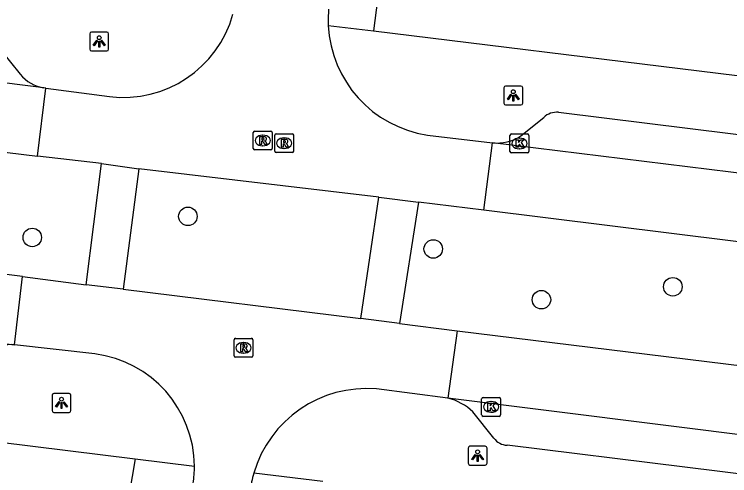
# Model space of a CAD drawing. Extents: x 158087 to 159494, y 382905 to 383981.
# Drawn here: x 158440.46 to 158478.26, y 383380.92 to 383405.29 of the extents above; entities that cross this region are included whole.
import ezdxf

# ---------------------------------------------------------------- set-up
doc = ezdxf.new("R2010")
doc.units = 0
for name, color, linetype in [('IMGEO_Boom', 7, 'Continuous'), ('IMGEO_Kolk', 7, 'Continuous'), ('IMGEO_Lichtpunt', 7, 'Continuous'), ('IMGEO_Rijbaan_lokaal_gesloten', 7, 'Continuous'), ('IMGEO_Rijbaan_lokaal_open', 7, 'Continuous'), ('IMGEO_Rioolput', 7, 'Continuous'), ('IMGEO_Voetpad_open', 7, 'Continuous')]:
    doc.layers.add(name, color=color, linetype=linetype)

msp = doc.modelspace()

# ---------------------------------------------------------------- linework, layer by layer
at = {"layer": 'IMGEO_Boom'}
for centre in [(158449.632, 383394.616), (158441.408, 383393.503), (158462.594, 383392.896), (158475.255, 383390.899), (158468.313, 383390.217)]:
    msp.add_circle(centre, 0.489, dxfattribs=at)
at = {"layer": 'IMGEO_Kolk'}
for p, q in [((158466.649, 383398.043), (158466.649, 383398.895)), ((158466.724, 383398.969), (158467.576, 383398.969)), ((158467.137, 383398.749), (158467.162, 383398.749)), ((158467.65, 383398.895), (158467.65, 383398.043)), ((158467.576, 383397.969), (158466.724, 383397.969)), ((158467.16, 383398.189), (158467.135, 383398.189)), ((158465.229, 383385.054), (158466.081, 383385.054)), ((158465.154, 383384.128), (158465.154, 383384.98)), ((158465.642, 383384.834), (158465.667, 383384.834)), ((158466.155, 383384.98), (158466.155, 383384.128)), ((158465.665, 383384.274), (158465.64, 383384.274)), ((158466.081, 383384.054), (158465.229, 383384.054))]:
    msp.add_line(p, q, dxfattribs=at)
for points in [[(158466.649, 383398.043), (158466.649, 383398.895)], [(158466.724, 383398.969), (158467.576, 383398.969)], [(158466.97, 383398.669), (158467.093, 383398.669), (158467.093, 383398.518), (158467.223, 383398.669), (158467.387, 383398.669), (158467.241, 383398.518), (158467.394, 383398.269), (158467.242, 383398.269), (158467.157, 383398.433), (158467.093, 383398.366), (158467.093, 383398.269), (158466.97, 383398.269), (158466.97, 383398.669)], [(158467.65, 383398.895), (158467.65, 383398.043)], [(158467.576, 383397.969), (158466.724, 383397.969)], [(158465.229, 383385.054), (158466.081, 383385.054)], [(158465.154, 383384.128), (158465.154, 383384.98)], [(158465.475, 383384.754), (158465.598, 383384.754), (158465.598, 383384.603), (158465.728, 383384.754), (158465.892, 383384.754), (158465.746, 383384.603), (158465.899, 383384.354), (158465.747, 383384.354), (158465.662, 383384.518), (158465.598, 383384.451), (158465.598, 383384.354), (158465.475, 383384.354), (158465.475, 383384.754)], [(158466.155, 383384.98), (158466.155, 383384.128)], [(158466.081, 383384.054), (158465.229, 383384.054)]]:
    msp.add_lwpolyline(points, dxfattribs=at)
for centre, start, end in [((158466.726, 383398.893), 91.552, 178.448), ((158466.726, 383398.893), 91.552, 178.448), ((158467.574, 383398.893), 1.552, 88.448), ((158467.574, 383398.893), 1.552, 88.448), ((158466.726, 383398.045), 181.552, 268.448), ((158466.726, 383398.045), 181.552, 268.448), ((158467.574, 383398.045), 271.552, 358.448), ((158467.574, 383398.045), 271.552, 358.448), ((158465.231, 383384.978), 91.552, 178.448), ((158465.231, 383384.978), 91.552, 178.448), ((158466.079, 383384.978), 1.552, 88.448), ((158466.079, 383384.978), 1.552, 88.448), ((158465.231, 383384.13), 181.552, 268.448), ((158465.231, 383384.13), 181.552, 268.448), ((158466.079, 383384.13), 271.552, 358.448), ((158466.079, 383384.13), 271.552, 358.448)]:
    msp.add_arc(centre, 0.0765, start, end, dxfattribs=at)
for centre, major_axis, ratio, start_param, end_param in [((158467.136, 383398.469), (-0.387, 0.002), 0.722429, 4.712389, 7.853982), ((158467.161, 383398.469), (-0.39, 0.002), 0.717154, 1.570796, 4.712389), ((158465.641, 383384.554), (-0.387, 0.002), 0.722429, 4.712389, 7.853982), ((158465.666, 383384.554), (-0.39, 0.002), 0.717154, 1.570796, 4.712389)]:
    msp.add_ellipse(centre, major_axis=major_axis, ratio=ratio, start_param=start_param, end_param=end_param, dxfattribs=at)
at = {"layer": 'IMGEO_Lichtpunt'}
for p, q in [((158445.349, 383404.352), (158444.541, 383404.352)), ((158445.349, 383404.352), (158444.541, 383404.352)), ((158444.447, 383404.257), (158444.447, 383403.45)), ((158444.447, 383404.257), (158444.447, 383403.45)), ((158445.443, 383403.45), (158445.443, 383404.257)), ((158445.443, 383403.45), (158445.443, 383404.257)), ((158444.541, 383403.356), (158445.349, 383403.356)), ((158444.541, 383403.356), (158445.349, 383403.356)), ((158466.326, 383401.405), (158466.326, 383400.598)), ((158466.326, 383401.405), (158466.326, 383400.598)), ((158467.228, 383401.5), (158466.42, 383401.5)), ((158467.228, 383401.5), (158466.42, 383401.5)), ((158467.322, 383400.598), (158467.322, 383401.405)), ((158467.322, 383400.598), (158467.322, 383401.405)), ((158466.42, 383400.504), (158467.228, 383400.504)), ((158466.42, 383400.504), (158467.228, 383400.504)), ((158442.455, 383385.166), (158442.455, 383384.359)), ((158442.455, 383385.166), (158442.455, 383384.359)), ((158443.357, 383385.261), (158442.549, 383385.261)), ((158443.357, 383385.261), (158442.549, 383385.261)), ((158443.451, 383384.359), (158443.451, 383385.166)), ((158443.451, 383384.359), (158443.451, 383385.166)), ((158442.549, 383384.265), (158443.357, 383384.265)), ((158442.549, 383384.265), (158443.357, 383384.265)), ((158464.442, 383382.38), (158464.442, 383381.573)), ((158464.442, 383382.38), (158464.442, 383381.573)), ((158465.344, 383382.475), (158464.536, 383382.475)), ((158465.344, 383382.475), (158464.536, 383382.475)), ((158465.438, 383381.573), (158465.438, 383382.38)), ((158465.438, 383381.573), (158465.438, 383382.38)), ((158464.536, 383381.479), (158465.344, 383381.479)), ((158464.536, 383381.479), (158465.344, 383381.479))]:
    msp.add_line(p, q, dxfattribs=at)
for points in [[(158444.821, 383403.921), (158444.86, 383403.893), (158444.672, 383403.631), (158444.634, 383403.658), (158444.821, 383403.921)], [(158445.033, 383403.893), (158445.071, 383403.92), (158445.258, 383403.658), (158445.219, 383403.63), (158445.033, 383403.893)], [(158444.923, 383403.873), (158444.97, 383403.873), (158444.97, 383403.551), (158444.923, 383403.551), (158444.923, 383403.873)], [(158466.7, 383401.069), (158466.739, 383401.041), (158466.551, 383400.779), (158466.513, 383400.806), (158466.7, 383401.069)], [(158466.802, 383401.021), (158466.849, 383401.021), (158466.849, 383400.699), (158466.802, 383400.699), (158466.802, 383401.021)], [(158466.912, 383401.041), (158466.95, 383401.068), (158467.137, 383400.806), (158467.098, 383400.778), (158466.912, 383401.041)], [(158442.829, 383384.83), (158442.868, 383384.802), (158442.68, 383384.54), (158442.642, 383384.567), (158442.829, 383384.83)], [(158442.931, 383384.782), (158442.978, 383384.782), (158442.978, 383384.46), (158442.931, 383384.46), (158442.931, 383384.782)], [(158443.041, 383384.802), (158443.079, 383384.829), (158443.266, 383384.567), (158443.227, 383384.539), (158443.041, 383384.802)], [(158464.816, 383382.044), (158464.855, 383382.016), (158464.667, 383381.754), (158464.629, 383381.781), (158464.816, 383382.044)], [(158464.918, 383381.996), (158464.965, 383381.996), (158464.965, 383381.674), (158464.918, 383381.674), (158464.918, 383381.996)], [(158465.028, 383382.016), (158465.066, 383382.043), (158465.253, 383381.781), (158465.214, 383381.753), (158465.028, 383382.016)]]:
    msp.add_lwpolyline(points, dxfattribs=at)
for centre in [(158444.946, 383404.055), (158466.825, 383401.203), (158442.954, 383384.964), (158464.941, 383382.178)]:
    msp.add_circle(centre, 0.0994, dxfattribs=at)
for centre, start, end in [((158444.541, 383404.257), 90, 180), ((158444.541, 383404.257), 90, 180), ((158445.349, 383404.257), 0, 90), ((158445.349, 383404.257), 0, 90), ((158444.541, 383403.45), 180, 270), ((158444.541, 383403.45), 180, 270), ((158445.349, 383403.45), 270, 0), ((158445.349, 383403.45), 270, 360), ((158466.42, 383401.405), 90, 180), ((158466.42, 383401.405), 90, 180), ((158467.228, 383401.405), 0, 90), ((158467.228, 383401.405), 0, 90), ((158466.42, 383400.598), 180, 270), ((158466.42, 383400.598), 180, 270), ((158467.228, 383400.598), 270, 0), ((158467.228, 383400.598), 270, 360), ((158442.549, 383385.166), 90, 180), ((158442.549, 383385.166), 90, 180), ((158443.357, 383385.166), 0, 90), ((158443.357, 383385.166), 0, 90), ((158442.549, 383384.359), 180, 270), ((158442.549, 383384.359), 180, 270), ((158443.357, 383384.359), 270, 0), ((158443.357, 383384.359), 270, 360), ((158464.536, 383382.38), 90, 180), ((158464.536, 383382.38), 90, 180), ((158465.344, 383382.38), 0, 90), ((158465.344, 383382.38), 0, 90), ((158464.536, 383381.573), 180, 270), ((158464.536, 383381.573), 180, 270), ((158465.344, 383381.573), 270, 0), ((158465.344, 383381.573), 270, 360)]:
    msp.add_arc(centre, 0.0946, start, end, dxfattribs=at)
at = {"layer": 'IMGEO_Rijbaan_lokaal_gesloten'}
for points in [[(158442.017, 383401.403), (158407.252, 383405.781)], [(158406.825, 383402.066), (158441.678, 383397.794)], [(158442.126, 383401.389), (158442.017, 383401.403)], [(158580.062, 383384.432), (158538.992, 383389.488), (158465.723, 383398.507)], [(158440.889, 383391.442), (158406.142, 383395.788)], [(158508.34, 383389.597), (158465.277, 383394.941)], [(158405.814, 383392.143), (158440.469, 383387.832)], [(158463.867, 383388.573), (158507.312, 383383.231)], [(158507.896, 383379.433), (158463.372, 383385.022)]]:
    msp.add_lwpolyline(points, dxfattribs=at)
at = {"layer": 'IMGEO_Rijbaan_lokaal_open'}
for points in [[(158441.678, 383397.794), (158442.126, 383401.389)], [(158442.126, 383401.389), (158445.491, 383400.946)], [(158462.287, 383398.914), (158465.723, 383398.507)], [(158465.277, 383394.941), (158465.723, 383398.507)], [(158445.073, 383397.404), (158441.678, 383397.794)], [(158445.073, 383397.404), (158447.035, 383397.122)], [(158459.722, 383395.628), (158447.035, 383397.122)], [(158459.722, 383395.628), (158461.817, 383395.371)], [(158465.277, 383394.941), (158461.817, 383395.371)], [(158440.469, 383387.832), (158440.889, 383391.442)], [(158440.889, 383391.442), (158444.251, 383391.005)], [(158446.214, 383390.78), (158444.251, 383391.005)], [(158446.214, 383390.78), (158458.773, 383389.219)], [(158460.817, 383388.965), (158458.773, 383389.219)], [(158460.817, 383388.965), (158463.867, 383388.573)], [(158463.867, 383388.573), (158463.372, 383385.022)], [(158444.715, 383387.35), (158440.469, 383387.832)], [(158463.372, 383385.022), (158459.59, 383385.501)]]:
    msp.add_lwpolyline(points, dxfattribs=at)
for centre, radius, start, end in [((158463.105, 383405.002), 6.061, 174.7583, 182.8212), ((158446.223, 383406.914), 6.013, 263.0048, 344.3388), ((158463.199, 383405), 6.154, 182.7596, 261.4767), ((158443.959, 383381.38), 6.018, 0.4361, 82.7793), ((158459.07, 383379.319), 6.204, 85.1886, 163.7969), ((158443.732, 383381.391), 6.244, 351.978, 0.3183), ((158458.935, 383379.348), 6.067, 163.7047, 172.7342)]:
    msp.add_arc(centre, radius, start, end, dxfattribs=at)
at = {"layer": 'IMGEO_Rioolput'}
for p, q in [((158453.086, 383398.2), (158453.086, 383399.052)), ((158453.161, 383399.126), (158454.013, 383399.126)), ((158454.087, 383399.052), (158454.087, 383398.2)), ((158454.294, 383398.985), (158455.146, 383398.985)), ((158453.574, 383398.906), (158453.599, 383398.906)), ((158454.219, 383398.059), (158454.219, 383398.911)), ((158454.707, 383398.765), (158454.732, 383398.765)), ((158455.22, 383398.911), (158455.22, 383398.059)), ((158453.597, 383398.346), (158453.572, 383398.346)), ((158454.013, 383398.126), (158453.161, 383398.126)), ((158455.146, 383397.985), (158454.294, 383397.985)), ((158454.73, 383398.205), (158454.705, 383398.205)), ((158452.069, 383387.249), (158452.069, 383388.101)), ((158452.144, 383388.175), (158452.996, 383388.175)), ((158453.07, 383388.101), (158453.07, 383387.249)), ((158452.557, 383387.955), (158452.582, 383387.955)), ((158452.58, 383387.395), (158452.555, 383387.395)), ((158452.996, 383387.175), (158452.144, 383387.175))]:
    msp.add_line(p, q, dxfattribs=at)
for points in [[(158453.086, 383398.2), (158453.086, 383399.052)], [(158453.161, 383399.126), (158454.013, 383399.126)], [(158454.087, 383399.052), (158454.087, 383398.2)], [(158454.294, 383398.985), (158455.146, 383398.985)], [(158453.675, 383398.824), (158453.423, 383398.826), (158453.423, 383398.426)], [(158453.601, 383398.745), (158453.547, 383398.745), (158453.547, 383398.664)], [(158453.547, 383398.664), (158453.599, 383398.664)], [(158454.219, 383398.059), (158454.219, 383398.911)], [(158454.808, 383398.683), (158454.556, 383398.685), (158454.556, 383398.285)], [(158454.734, 383398.604), (158454.68, 383398.604), (158454.68, 383398.523)], [(158455.22, 383398.911), (158455.22, 383398.059)], [(158453.423, 383398.426), (158453.547, 383398.426), (158453.547, 383398.588), (158453.558, 383398.588)], [(158453.605, 383398.559), (158453.676, 383398.426), (158453.816, 383398.426), (158453.751, 383398.552)], [(158454.556, 383398.285), (158454.68, 383398.285), (158454.68, 383398.447), (158454.691, 383398.447)], [(158454.68, 383398.523), (158454.732, 383398.523)], [(158454.738, 383398.418), (158454.809, 383398.285), (158454.949, 383398.285), (158454.884, 383398.411)], [(158454.013, 383398.126), (158453.161, 383398.126)], [(158455.146, 383397.985), (158454.294, 383397.985)], [(158452.069, 383387.249), (158452.069, 383388.101)], [(158452.144, 383388.175), (158452.996, 383388.175)], [(158453.07, 383388.101), (158453.07, 383387.249)], [(158452.658, 383387.873), (158452.406, 383387.875), (158452.406, 383387.475)], [(158452.406, 383387.475), (158452.53, 383387.475), (158452.53, 383387.637), (158452.541, 383387.637)], [(158452.584, 383387.794), (158452.53, 383387.794), (158452.53, 383387.713)], [(158452.53, 383387.713), (158452.582, 383387.713)], [(158452.588, 383387.608), (158452.659, 383387.475), (158452.799, 383387.475), (158452.734, 383387.601)], [(158452.996, 383387.175), (158452.144, 383387.175)]]:
    msp.add_lwpolyline(points, dxfattribs=at)
for centre, radius, start, end in [((158453.163, 383399.05), 0.0765, 91.552, 178.448), ((158453.163, 383399.05), 0.0765, 91.552, 178.448), ((158454.011, 383399.05), 0.0765, 1.552, 88.448), ((158454.011, 383399.05), 0.0765, 1.552, 88.448), ((158454.296, 383398.909), 0.0765, 91.552, 178.448), ((158454.296, 383398.909), 0.0765, 91.552, 178.448), ((158455.144, 383398.909), 0.0765, 1.552, 88.448), ((158455.144, 383398.909), 0.0765, 1.552, 88.448), ((158453.583, 383398.853), 0.19, 274.7715, 282.9687), ((158453.607, 383398.649), 0.0964, 77.0061, 93.1865), ((158453.621, 383398.706), 0.0378, 276.6634, 79.6772), ((158453.674, 383398.714), 0.109, 350.3612, 89.416), ((158453.672, 383398.714), 0.112, 277.5842, 350.9817), ((158453.656, 383398.499), 0.108, 29.5134, 73.7905), ((158454.74, 383398.508), 0.0964, 77.0061, 93.1865), ((158454.754, 383398.565), 0.0378, 276.6634, 79.6772), ((158454.807, 383398.573), 0.109, 350.3612, 89.416), ((158453.557, 383398.535), 0.0533, 26.0293, 88.6989), ((158454.69, 383398.394), 0.0533, 26.0293, 88.6989), ((158454.716, 383398.712), 0.19, 274.7715, 282.9687), ((158454.805, 383398.573), 0.112, 277.5842, 350.9817), ((158454.789, 383398.358), 0.108, 29.5134, 73.7905), ((158453.163, 383398.202), 0.0765, 181.552, 268.448), ((158453.163, 383398.202), 0.0765, 181.552, 268.448), ((158454.011, 383398.202), 0.0765, 271.552, 358.448), ((158454.011, 383398.202), 0.0765, 271.552, 358.448), ((158454.296, 383398.061), 0.0765, 181.552, 268.448), ((158454.296, 383398.061), 0.0765, 181.552, 268.448), ((158455.144, 383398.061), 0.0765, 271.552, 358.448), ((158455.144, 383398.061), 0.0765, 271.552, 358.448), ((158452.146, 383388.099), 0.0765, 91.552, 178.448), ((158452.146, 383388.099), 0.0765, 91.552, 178.448), ((158452.994, 383388.099), 0.0765, 1.552, 88.448), ((158452.994, 383388.099), 0.0765, 1.552, 88.448), ((158452.54, 383387.584), 0.0533, 26.0293, 88.6989), ((158452.566, 383387.902), 0.19, 274.7715, 282.9687), ((158452.59, 383387.698), 0.0964, 77.0061, 93.1865), ((158452.604, 383387.755), 0.0378, 276.6634, 79.6772), ((158452.657, 383387.763), 0.109, 350.3612, 89.416), ((158452.655, 383387.763), 0.112, 277.5842, 350.9817), ((158452.639, 383387.548), 0.108, 29.5134, 73.7905), ((158452.146, 383387.251), 0.0765, 181.552, 268.448), ((158452.146, 383387.251), 0.0765, 181.552, 268.448), ((158452.994, 383387.251), 0.0765, 271.552, 358.448), ((158452.994, 383387.251), 0.0765, 271.552, 358.448)]:
    msp.add_arc(centre, radius, start, end, dxfattribs=at)
for centre, major_axis, ratio, start_param, end_param in [((158453.573, 383398.626), (-0.387, 0.002), 0.722429, 4.712389, 7.853982), ((158453.598, 383398.626), (-0.39, 0.002), 0.717154, 1.570796, 4.712389), ((158454.706, 383398.485), (-0.387, 0.002), 0.722429, 4.712389, 7.853982), ((158454.731, 383398.485), (-0.39, 0.002), 0.717154, 1.570796, 4.712389), ((158452.556, 383387.675), (-0.387, 0.002), 0.722429, 4.712389, 7.853982), ((158452.581, 383387.675), (-0.39, 0.002), 0.717154, 1.570796, 4.712389)]:
    msp.add_ellipse(centre, major_axis=major_axis, ratio=ratio, start_param=start_param, end_param=end_param, dxfattribs=at)
at = {"layer": 'IMGEO_Voetpad_open'}
for points in [[(158462.207, 383425.893), (158459.442, 383404.425)], [(158457.052, 383404.704), (158459.442, 383404.425)], [(158459.442, 383404.425), (158511.069, 383398.073)], [(158439.749, 383403.396), (158440.769, 383402.127)], [(158469.214, 383400.114), (158510.534, 383395.003), (158515.06, 383394.465), (158539.189, 383391.495), (158577.108, 383386.827)], [(158467.23, 383398.87), (158468.434, 383399.845)], [(158444.251, 383391.005), (158445.073, 383397.404)], [(158447.035, 383397.122), (158446.214, 383390.78)], [(158458.773, 383389.219), (158459.722, 383395.628)], [(158461.817, 383395.371), (158460.817, 383388.965)], [(158393.042, 383388.471), (158446.838, 383381.803)], [(158465.792, 383382.903), (158464.689, 383384.287)], [(158504.059, 383377.884), (158466.503, 383382.527)], [(158446.838, 383381.803), (158446.064, 383377.253), (158444.131, 383361.431)], [(158446.838, 383381.803), (158449.976, 383381.426)], [(158456.761, 383380.612), (158453.112, 383381.05)]]:
    msp.add_lwpolyline(points, dxfattribs=at)
for centre, radius, start, end in [((158442.351, 383403.417), 2.041, 219.1845, 260.577), ((158469.123, 383399.111), 1.007, 84.8408, 133.2149), ((158465.984, 383400.732), 2.24, 263.2983, 303.7881), ((158440.279, 383386.107), 1.735, 83.6986, 130.4334), ((158462.67, 383382.216), 2.892, 45.7209, 75.9485), ((158466.544, 383383.464), 0.938, 216.7395, 267.5178)]:
    msp.add_arc(centre, radius, start, end, dxfattribs=at)

doc.saveas('drawing.dxf')
